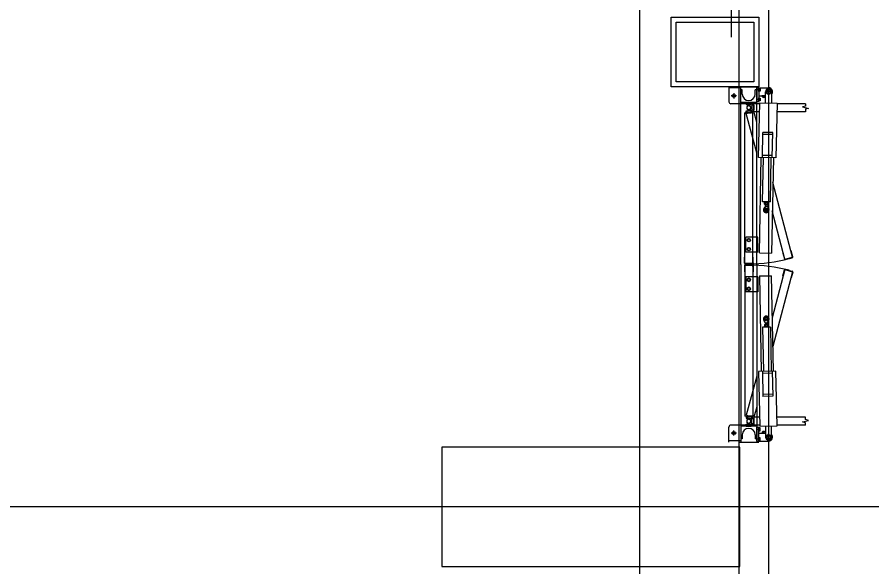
# Model space of a CAD drawing. Extents: x -264222 to -263592, y -1242345 to -1242048.
# Drawn here: x -263798.675 to -263794.373, y -1242210.185 to -1242207.417 of the extents above; entities that cross this region are included whole.
import ezdxf

# ---------------------------------------------------------------- set-up
doc = ezdxf.new("R2010")
doc.units = 0
doc.layers.add('HESCON_OSI_STAVBY_KFA', color=7, linetype='Continuous')
doc.layers.add('KFA_2D_SITUACIA_DSP', color=7, linetype='Continuous')

msp = doc.modelspace()

# ---------------------------------------------------------------- linework, layer by layer
at = {"layer": 'HESCON_OSI_STAVBY_KFA'}
for p, q in [((-263795.5428, -1242083.2372), (-263795.5428, -1242246.7072)), ((-263792.6528, -1242209.8822), (-263909.3428, -1242209.8822))]:
    msp.add_line(p, q, dxfattribs=at)
at = {"layer": 'KFA_2D_SITUACIA_DSP'}
for p, q in [((-263795.0428, -1242101.7691), (-263795.0428, -1242226.9954)), ((-263795.0819, -1242207.3218), (-263795.0819, -1242207.5184)), ((-263795.3827, -1242207.7679), (-263795.3827, -1242207.4179)), ((-263795.3827, -1242207.4179), (-263794.9427, -1242207.4179)), ((-263795.3577, -1242207.7429), (-263795.3577, -1242207.4429)), ((-263795.3577, -1242207.4429), (-263794.9677, -1242207.4429)), ((-263794.9677, -1242207.4429), (-263794.9677, -1242207.7429)), ((-263794.9427, -1242207.4179), (-263794.9427, -1242207.7679)), ((-263794.9677, -1242207.7429), (-263795.3577, -1242207.7429)), ((-263794.9427, -1242207.7679), (-263795.3827, -1242207.7679)), ((-263795.0927, -1242207.7679), (-263795.0927, -1242207.8439)), ((-263795.0327, -1242207.7739), (-263795.0927, -1242207.7739)), ((-263795.0427, -1242207.7679), (-263794.9427, -1242207.7679)), ((-263795.0327, -1242208.6624), (-263795.0327, -1242207.7679)), ((-263795.0252, -1242207.7839), (-263795.0327, -1242207.7839)), ((-263795.0252, -1242207.8049), (-263795.0252, -1242207.7839)), ((-263794.9602, -1242207.8049), (-263794.9602, -1242207.7839)), ((-263794.9527, -1242207.7839), (-263794.9602, -1242207.7839)), ((-263794.9527, -1242208.6624), (-263794.9527, -1242207.7679)), ((-263794.9527, -1242207.7729), (-263794.9427, -1242207.7729)), ((-263794.9527, -1242207.7729), (-263794.9527, -1242207.8429)), ((-263794.9329, -1242207.7834), (-263794.9472, -1242207.7834)), ((-263794.9427, -1242207.7729), (-263794.9427, -1242207.8429)), ((-263794.9427, -1242207.7734), (-263794.8927, -1242207.7734)), ((-263794.9427, -1242207.7918), (-263794.9427, -1242207.775)), ((-263794.941, -1242207.775), (-263794.9427, -1242207.775)), ((-263794.941, -1242207.7918), (-263794.9427, -1242207.7918)), ((-263794.941, -1242207.7918), (-263794.941, -1242207.775)), ((-263794.941, -1242207.7902), (-263794.941, -1242207.7766)), ((-263794.941, -1242207.7766), (-263794.9355, -1242207.7766)), ((-263794.941, -1242207.7834), (-263794.9364, -1242207.7834)), ((-263794.9355, -1242207.7902), (-263794.941, -1242207.7902)), ((-263794.9355, -1242207.7766), (-263794.9355, -1242207.7902)), ((-263794.9089, -1242207.8491), (-263794.9077, -1242207.7931)), ((-263794.8771, -1242207.7934), (-263794.9083, -1242207.7934)), ((-263794.8986, -1242207.7832), (-263794.9045, -1242207.7934)), ((-263794.9045, -1242207.7934), (-263794.8986, -1242207.8036)), ((-263794.8869, -1242207.7832), (-263794.8986, -1242207.7832)), ((-263794.8927, -1242207.7778), (-263794.8927, -1242207.809)), ((-263794.881, -1242207.7934), (-263794.8869, -1242207.7832)), ((-263794.8869, -1242207.8036), (-263794.881, -1242207.7934)), ((-263794.8777, -1242207.7937), (-263794.8789, -1242207.8497)), ((-263795.0547, -1242207.8139), (-263795.0807, -1242207.8139)), ((-263795.0677, -1242207.8009), (-263795.0677, -1242207.8269)), ((-263794.9329, -1242207.8324), (-263794.9472, -1242207.8324)), ((-263794.9427, -1242207.8134), (-263794.9081, -1242207.8134)), ((-263794.9427, -1242207.8408), (-263794.9427, -1242207.824)), ((-263794.941, -1242207.824), (-263794.9427, -1242207.824)), ((-263794.941, -1242207.8408), (-263794.941, -1242207.824)), ((-263794.941, -1242207.8392), (-263794.941, -1242207.8256)), ((-263794.941, -1242207.8256), (-263794.9355, -1242207.8256)), ((-263794.941, -1242207.8324), (-263794.9364, -1242207.8324)), ((-263794.9355, -1242207.8392), (-263794.941, -1242207.8392)), ((-263794.9355, -1242207.8256), (-263794.9355, -1242207.8392)), ((-263794.9082, -1242207.8139), (-263794.9273, -1242207.8139)), ((-263794.9177, -1242207.8134), (-263794.9177, -1242207.8235)), ((-263794.8986, -1242207.8036), (-263794.8869, -1242207.8036)), ((-263795.0327, -1242207.8539), (-263795.0827, -1242207.8539)), ((-263794.9527, -1242207.8479), (-263795.0327, -1242207.8479)), ((-263794.9527, -1242207.8539), (-263795.0327, -1242207.8539)), ((-263795.0052, -1242207.8479), (-263794.9802, -1242207.8479)), ((-263795.0052, -1242207.8479), (-263795.0052, -1242207.8579)), ((-263795.0052, -1242207.8579), (-263794.9802, -1242207.8579)), ((-263794.9937, -1242207.8579), (-263795.0008, -1242207.8675)), ((-263795.0008, -1242207.8793), (-263794.9937, -1242207.8889)), ((-263794.9897, -1242207.8886), (-263794.999, -1242207.8812)), ((-263794.9917, -1242207.8579), (-263794.9937, -1242207.8579)), ((-263794.9847, -1242207.8675), (-263794.9917, -1242207.8579)), ((-263794.9917, -1242207.8889), (-263794.9847, -1242207.8793)), ((-263794.9834, -1242207.877), (-263794.9878, -1242207.8881)), ((-263794.9868, -1242207.8653), (-263794.9772, -1242207.8724)), ((-263794.9772, -1242207.8744), (-263794.9868, -1242207.8814)), ((-263794.9802, -1242207.8479), (-263794.9802, -1242207.8579)), ((-263794.9772, -1242207.8609), (-263794.9772, -1242207.8859)), ((-263794.9672, -1242207.8609), (-263794.9772, -1242207.8609)), ((-263794.9772, -1242207.8724), (-263794.9772, -1242207.8744)), ((-263794.9672, -1242207.8934), (-263794.9672, -1242207.8534)), ((-263794.9374, -1242207.8534), (-263794.9672, -1242207.8534)), ((-263794.9672, -1242207.8609), (-263794.9672, -1242207.8859)), ((-263794.9527, -1242207.8429), (-263794.9427, -1242207.8429)), ((-263794.9375, -1242207.8539), (-263794.9527, -1242207.8539)), ((-263794.9428, -1242208.1235), (-263794.9373, -1242207.8485)), ((-263794.941, -1242207.8408), (-263794.9427, -1242207.8408)), ((-263794.9373, -1242207.8485), (-263794.8504, -1242207.8503)), ((-263794.8504, -1242207.8503), (-263794.8558, -1242208.1252)), ((-263794.7071, -1242207.8534), (-263794.8504, -1242207.8534)), ((-263794.7071, -1242207.8654), (-263794.7221, -1242207.8694)), ((-263794.7221, -1242207.8694), (-263794.6921, -1242207.8774)), ((-263794.7071, -1242207.8534), (-263794.7071, -1242207.8654)), ((-263794.6921, -1242207.8774), (-263794.7071, -1242207.8814)), ((-263794.7071, -1242207.8814), (-263794.7071, -1242207.8934)), ((-263795.0127, -1242208.6574), (-263795.0127, -1242207.8989)), ((-263794.9727, -1242207.8989), (-263795.0127, -1242207.8989)), ((-263795.0055, -1242207.9032), (-263794.9668, -1242207.8929)), ((-263794.9527, -1242208.1), (-263795.0055, -1242207.9032)), ((-263795.0052, -1242207.8989), (-263795.0052, -1242207.8889)), ((-263795.0052, -1242207.8889), (-263794.9802, -1242207.8889)), ((-263795.0052, -1242207.8989), (-263794.9802, -1242207.8989)), ((-263794.9767, -1242207.8851), (-263795.0008, -1242207.8916)), ((-263794.9982, -1242207.9013), (-263795.0008, -1242207.8916)), ((-263794.9937, -1242207.8889), (-263794.9917, -1242207.8889)), ((-263794.9878, -1242207.8881), (-263794.9897, -1242207.8886)), ((-263794.9802, -1242207.8989), (-263794.9802, -1242207.8889)), ((-263794.9672, -1242207.8859), (-263794.9772, -1242207.8859)), ((-263794.9741, -1242207.8948), (-263794.9767, -1242207.8851)), ((-263794.9727, -1242208.6574), (-263794.9727, -1242207.8989)), ((-263794.9382, -1242207.8934), (-263794.9672, -1242207.8934)), ((-263794.9527, -1242207.9454), (-263794.9668, -1242207.8929)), ((-263794.7071, -1242207.8934), (-263794.8512, -1242207.8934)), ((-263794.9243, -1242208.1238), (-263794.9218, -1242207.9978)), ((-263794.872, -1242208.0088), (-263794.922, -1242208.0078)), ((-263794.8718, -1242207.9988), (-263794.9218, -1242207.9978)), ((-263794.8743, -1242208.1248), (-263794.8718, -1242207.9988)), ((-263794.8558, -1242208.1252), (-263794.9428, -1242208.1235)), ((-263794.9394, -1242208.6046), (-263794.9298, -1242208.1237)), ((-263794.8741, -1242208.1148), (-263794.9241, -1242208.1138)), ((-263794.9238, -1242208.3467), (-263794.9193, -1242208.1239)), ((-263794.8838, -1242208.3475), (-263794.8793, -1242208.1247)), ((-263794.8688, -1242208.1249), (-263794.8784, -1242208.6059)), ((-263794.7725, -1242208.6259), (-263794.8713, -1242208.2493)), ((-263794.8838, -1242208.3475), (-263794.9238, -1242208.3467)), ((-263794.9139, -1242208.3519), (-263794.9138, -1242208.3469)), ((-263794.8939, -1242208.3523), (-263794.9139, -1242208.3519)), ((-263794.9138, -1242208.3592), (-263794.9137, -1242208.3527)), ((-263794.9124, -1242208.352), (-263794.9137, -1242208.3527)), ((-263794.8954, -1242208.3523), (-263794.9124, -1242208.352)), ((-263794.9089, -1242208.3593), (-263794.9088, -1242208.3528)), ((-263794.8991, -1242208.3595), (-263794.899, -1242208.353)), ((-263794.8954, -1242208.3523), (-263794.8941, -1242208.3531)), ((-263794.8942, -1242208.3596), (-263794.8941, -1242208.3531)), ((-263794.8939, -1242208.3523), (-263794.8938, -1242208.3473)), ((-263794.9092, -1242208.3682), (-263794.9167, -1242208.3813)), ((-263794.9125, -1242208.36), (-263794.9138, -1242208.3592)), ((-263794.8955, -1242208.3603), (-263794.9125, -1242208.36)), ((-263794.9092, -1242208.3682), (-263794.909, -1242208.36)), ((-263794.9092, -1242208.3682), (-263794.8992, -1242208.3684)), ((-263794.8992, -1242208.3684), (-263794.899, -1242208.3602)), ((-263794.8992, -1242208.3684), (-263794.8922, -1242208.3818)), ((-263794.8955, -1242208.3603), (-263794.8942, -1242208.3596)), ((-263794.8111, -1242208.6363), (-263794.8742, -1242208.3932)), ((-263795.0067, -1242208.5999), (-263795.0067, -1242208.5249)), ((-263794.9527, -1242208.5249), (-263795.0067, -1242208.5249)), ((-263794.9467, -1242208.5249), (-263794.9527, -1242208.5249)), ((-263794.9467, -1242208.5999), (-263794.9467, -1242208.5249)), ((-263794.9995, -1242208.536), (-263794.9927, -1242208.532)), ((-263794.9995, -1242208.5438), (-263794.9995, -1242208.536)), ((-263794.9927, -1242208.5478), (-263794.9995, -1242208.5438)), ((-263794.9927, -1242208.532), (-263794.9859, -1242208.536)), ((-263794.9859, -1242208.5438), (-263794.9927, -1242208.5478)), ((-263794.9859, -1242208.536), (-263794.9859, -1242208.5438)), ((-263794.9527, -1242208.5999), (-263795.0067, -1242208.5999)), ((-263794.9995, -1242208.581), (-263794.9927, -1242208.577)), ((-263794.9995, -1242208.5888), (-263794.9995, -1242208.581)), ((-263794.9927, -1242208.5928), (-263794.9995, -1242208.5888)), ((-263794.9927, -1242208.577), (-263794.9859, -1242208.581)), ((-263794.9859, -1242208.5888), (-263794.9927, -1242208.5928)), ((-263794.9859, -1242208.581), (-263794.9859, -1242208.5888)), ((-263794.9467, -1242208.5999), (-263794.9527, -1242208.5999)), ((-263794.9394, -1242208.6046), (-263794.8784, -1242208.6059)), ((-263794.8194, -1242208.6054), (-263794.8213, -1242208.6059)), ((-263794.8213, -1242208.6059), (-263794.8136, -1242208.6349)), ((-263794.7788, -1242208.5945), (-263794.7807, -1242208.595)), ((-263794.771, -1242208.6235), (-263794.7788, -1242208.5945)), ((-263795.0147, -1242208.6554), (-263795.0147, -1242208.6254)), ((-263795.0127, -1242208.6254), (-263795.0147, -1242208.6254)), ((-263794.9727, -1242208.6574), (-263795.0127, -1242208.6574)), ((-263794.9757, -1242208.6556), (-263794.9667, -1242208.6556)), ((-263794.9707, -1242208.6254), (-263794.9727, -1242208.6254)), ((-263794.9698, -1242208.6403), (-263794.9727, -1242208.6403)), ((-263794.9707, -1242208.6554), (-263794.9707, -1242208.6254)), ((-263794.8111, -1242208.6363), (-263794.7725, -1242208.6259)), ((-263794.8087, -1242208.6377), (-263794.7739, -1242208.6284)), ((-263795.0327, -1242208.6624), (-263795.0327, -1242209.5569)), ((-263795.0147, -1242208.6694), (-263795.0147, -1242208.6994)), ((-263795.0127, -1242208.6994), (-263795.0147, -1242208.6994)), ((-263795.0127, -1242208.6674), (-263795.0127, -1242209.4259)), ((-263794.9727, -1242208.6674), (-263795.0127, -1242208.6674)), ((-263794.9747, -1242208.6594), (-263795.0107, -1242208.6594)), ((-263794.9747, -1242208.6654), (-263795.0107, -1242208.6654)), ((-263794.9757, -1242208.6692), (-263794.9667, -1242208.6692)), ((-263794.9727, -1242208.6674), (-263794.9727, -1242209.4259)), ((-263794.9698, -1242208.6845), (-263794.9727, -1242208.6845)), ((-263794.9707, -1242208.6994), (-263794.9727, -1242208.6994)), ((-263794.9707, -1242208.6694), (-263794.9707, -1242208.6994)), ((-263794.9527, -1242208.6624), (-263794.9527, -1242209.5569)), ((-263794.8111, -1242208.6885), (-263794.8742, -1242208.9316)), ((-263794.7725, -1242208.6989), (-263794.8713, -1242209.0755)), ((-263794.8213, -1242208.7189), (-263794.8136, -1242208.6899)), ((-263794.8111, -1242208.6885), (-263794.7725, -1242208.6989)), ((-263794.8087, -1242208.6871), (-263794.7739, -1242208.6964)), ((-263795.0067, -1242208.7249), (-263795.0067, -1242208.7999)), ((-263794.9527, -1242208.7249), (-263795.0067, -1242208.7249)), ((-263794.9927, -1242208.732), (-263794.9995, -1242208.736)), ((-263794.9995, -1242208.736), (-263794.9995, -1242208.7438)), ((-263794.9995, -1242208.7438), (-263794.9927, -1242208.7478)), ((-263794.9859, -1242208.736), (-263794.9927, -1242208.732)), ((-263794.9927, -1242208.7478), (-263794.9859, -1242208.7438)), ((-263794.9859, -1242208.7438), (-263794.9859, -1242208.736)), ((-263794.9467, -1242208.7249), (-263794.9527, -1242208.7249)), ((-263794.9467, -1242208.7249), (-263794.9467, -1242208.7999)), ((-263794.9394, -1242208.7202), (-263794.8784, -1242208.7189)), ((-263794.9394, -1242208.7202), (-263794.9298, -1242209.2011)), ((-263794.8688, -1242209.1999), (-263794.8784, -1242208.7189)), ((-263794.8194, -1242208.7194), (-263794.8213, -1242208.7189)), ((-263794.7788, -1242208.7303), (-263794.7807, -1242208.7298)), ((-263794.771, -1242208.7013), (-263794.7788, -1242208.7303)), ((-263794.9927, -1242208.777), (-263794.9995, -1242208.781)), ((-263794.9995, -1242208.781), (-263794.9995, -1242208.7888)), ((-263794.9859, -1242208.781), (-263794.9927, -1242208.777)), ((-263794.9859, -1242208.7888), (-263794.9859, -1242208.781)), ((-263794.9527, -1242208.7999), (-263795.0067, -1242208.7999)), ((-263794.9995, -1242208.7888), (-263794.9927, -1242208.7928)), ((-263794.9927, -1242208.7928), (-263794.9859, -1242208.7888)), ((-263794.9467, -1242208.7999), (-263794.9527, -1242208.7999)), ((-263794.9092, -1242208.9566), (-263794.9167, -1242208.9435)), ((-263794.9092, -1242208.9566), (-263794.8992, -1242208.9564)), ((-263794.9092, -1242208.9566), (-263794.909, -1242208.9648)), ((-263794.8992, -1242208.9564), (-263794.8922, -1242208.943)), ((-263794.8992, -1242208.9564), (-263794.899, -1242208.9646)), ((-263794.8838, -1242208.9773), (-263794.9238, -1242208.9781)), ((-263794.9238, -1242208.9781), (-263794.9193, -1242209.2009)), ((-263794.8939, -1242208.9725), (-263794.9139, -1242208.9729)), ((-263794.9139, -1242208.9729), (-263794.9138, -1242208.9779)), ((-263794.9125, -1242208.9648), (-263794.9138, -1242208.9656)), ((-263794.9138, -1242208.9656), (-263794.9137, -1242208.9721)), ((-263794.9124, -1242208.9728), (-263794.9137, -1242208.9721)), ((-263794.8955, -1242208.9645), (-263794.9125, -1242208.9648)), ((-263794.8954, -1242208.9725), (-263794.9124, -1242208.9728)), ((-263794.9089, -1242208.9655), (-263794.9088, -1242208.972)), ((-263794.8991, -1242208.9653), (-263794.899, -1242208.9718)), ((-263794.8955, -1242208.9645), (-263794.8942, -1242208.9652)), ((-263794.8954, -1242208.9725), (-263794.8941, -1242208.9717)), ((-263794.8942, -1242208.9652), (-263794.8941, -1242208.9717)), ((-263794.8939, -1242208.9725), (-263794.8938, -1242208.9775)), ((-263794.8838, -1242208.9773), (-263794.8793, -1242209.2001)), ((-263794.8558, -1242209.1996), (-263794.9428, -1242209.2013)), ((-263794.9428, -1242209.2013), (-263794.9373, -1242209.4763)), ((-263794.9243, -1242209.201), (-263794.9218, -1242209.327)), ((-263794.8741, -1242209.21), (-263794.9241, -1242209.211)), ((-263794.8743, -1242209.2), (-263794.8718, -1242209.326)), ((-263794.8504, -1242209.4745), (-263794.8558, -1242209.1996)), ((-263794.9527, -1242209.2248), (-263795.0055, -1242209.4216)), ((-263794.872, -1242209.316), (-263794.922, -1242209.317)), ((-263794.8718, -1242209.326), (-263794.9218, -1242209.327)), ((-263794.9527, -1242209.3794), (-263794.9668, -1242209.4319)), ((-263794.9727, -1242209.4259), (-263795.0127, -1242209.4259)), ((-263795.0055, -1242209.4216), (-263794.9668, -1242209.4319)), ((-263795.0052, -1242209.4259), (-263795.0052, -1242209.4359)), ((-263795.0052, -1242209.4259), (-263794.9802, -1242209.4259)), ((-263794.9982, -1242209.4235), (-263795.0008, -1242209.4332)), ((-263794.9802, -1242209.4259), (-263794.9802, -1242209.4359)), ((-263794.9741, -1242209.43), (-263794.9767, -1242209.4397)), ((-263794.9672, -1242209.4314), (-263794.9672, -1242209.4714)), ((-263794.9382, -1242209.4314), (-263794.9672, -1242209.4314)), ((-263794.7071, -1242209.4314), (-263794.8512, -1242209.4314)), ((-263794.7071, -1242209.4434), (-263794.7071, -1242209.4314)), ((-263795.0327, -1242209.4709), (-263795.0827, -1242209.4709)), ((-263794.9527, -1242209.4709), (-263795.0327, -1242209.4709)), ((-263795.0052, -1242209.4359), (-263794.9802, -1242209.4359)), ((-263795.0052, -1242209.4669), (-263794.9802, -1242209.4669)), ((-263795.0052, -1242209.4769), (-263795.0052, -1242209.4669)), ((-263794.9767, -1242209.4397), (-263795.0008, -1242209.4332)), ((-263795.0008, -1242209.4455), (-263794.9937, -1242209.4359)), ((-263794.9937, -1242209.4669), (-263795.0008, -1242209.4573)), ((-263794.9897, -1242209.4362), (-263794.999, -1242209.4436)), ((-263794.9937, -1242209.4359), (-263794.9917, -1242209.4359)), ((-263794.9917, -1242209.4669), (-263794.9937, -1242209.4669)), ((-263794.9917, -1242209.4359), (-263794.9847, -1242209.4455)), ((-263794.9847, -1242209.4573), (-263794.9917, -1242209.4669)), ((-263794.9878, -1242209.4367), (-263794.9897, -1242209.4362)), ((-263794.9834, -1242209.4478), (-263794.9878, -1242209.4367)), ((-263794.9772, -1242209.4504), (-263794.9868, -1242209.4433)), ((-263794.9868, -1242209.4594), (-263794.9772, -1242209.4524)), ((-263794.9802, -1242209.4769), (-263794.9802, -1242209.4669)), ((-263794.9772, -1242209.4639), (-263794.9772, -1242209.4389)), ((-263794.9672, -1242209.4389), (-263794.9772, -1242209.4389)), ((-263794.9772, -1242209.4524), (-263794.9772, -1242209.4504)), ((-263794.9672, -1242209.4639), (-263794.9772, -1242209.4639)), ((-263794.9672, -1242209.4639), (-263794.9672, -1242209.4389)), ((-263794.9374, -1242209.4714), (-263794.9672, -1242209.4714)), ((-263794.9375, -1242209.4709), (-263794.9527, -1242209.4709)), ((-263794.9373, -1242209.4763), (-263794.8504, -1242209.4745)), ((-263794.8777, -1242209.5311), (-263794.8789, -1242209.4751)), ((-263794.7071, -1242209.4714), (-263794.8504, -1242209.4714)), ((-263794.7221, -1242209.4554), (-263794.6921, -1242209.4474)), ((-263794.7071, -1242209.4594), (-263794.7221, -1242209.4554)), ((-263794.6921, -1242209.4474), (-263794.7071, -1242209.4434)), ((-263794.7071, -1242209.4714), (-263794.7071, -1242209.4594)), ((-263795.0927, -1242209.5569), (-263795.0927, -1242209.4809)), ((-263795.0547, -1242209.5109), (-263795.0807, -1242209.5109)), ((-263795.0677, -1242209.5239), (-263795.0677, -1242209.4979)), ((-263794.9527, -1242209.4769), (-263795.0327, -1242209.4769)), ((-263795.0052, -1242209.4769), (-263794.9802, -1242209.4769)), ((-263794.9527, -1242209.4819), (-263794.9427, -1242209.4819)), ((-263794.9527, -1242209.5519), (-263794.9527, -1242209.4819)), ((-263794.9329, -1242209.4924), (-263794.9472, -1242209.4924)), ((-263794.9427, -1242209.5519), (-263794.9427, -1242209.4819)), ((-263794.9427, -1242209.484), (-263794.9427, -1242209.5008)), ((-263794.941, -1242209.484), (-263794.9427, -1242209.484)), ((-263794.941, -1242209.5008), (-263794.9427, -1242209.5008)), ((-263794.9427, -1242209.5114), (-263794.9081, -1242209.5114)), ((-263794.941, -1242209.484), (-263794.941, -1242209.5008)), ((-263794.941, -1242209.4856), (-263794.941, -1242209.4992)), ((-263794.9355, -1242209.4856), (-263794.941, -1242209.4856)), ((-263794.941, -1242209.4924), (-263794.9364, -1242209.4924)), ((-263794.941, -1242209.4992), (-263794.9355, -1242209.4992)), ((-263794.9355, -1242209.4992), (-263794.9355, -1242209.4856)), ((-263794.9082, -1242209.5109), (-263794.9273, -1242209.5109)), ((-263794.9177, -1242209.5114), (-263794.9177, -1242209.5013)), ((-263794.9089, -1242209.4757), (-263794.9077, -1242209.5317)), ((-263794.8927, -1242209.547), (-263794.8927, -1242209.5158)), ((-263795.0327, -1242209.5509), (-263795.0927, -1242209.5509)), ((-263795.0427, -1242209.5569), (-263794.9427, -1242209.5569)), ((-263795.0252, -1242209.5409), (-263795.0327, -1242209.5409)), ((-263795.0252, -1242209.5199), (-263795.0252, -1242209.5409)), ((-263794.9602, -1242209.5199), (-263794.9602, -1242209.5409)), ((-263794.9527, -1242209.5409), (-263794.9602, -1242209.5409)), ((-263794.9527, -1242209.5519), (-263794.9427, -1242209.5519)), ((-263794.9329, -1242209.5414), (-263794.9472, -1242209.5414)), ((-263794.9427, -1242209.533), (-263794.9427, -1242209.5498)), ((-263794.941, -1242209.533), (-263794.9427, -1242209.533)), ((-263794.941, -1242209.5498), (-263794.9427, -1242209.5498)), ((-263794.9427, -1242209.5514), (-263794.8927, -1242209.5514)), ((-263794.941, -1242209.533), (-263794.941, -1242209.5498)), ((-263794.941, -1242209.5346), (-263794.941, -1242209.5482)), ((-263794.9355, -1242209.5346), (-263794.941, -1242209.5346)), ((-263794.941, -1242209.5414), (-263794.9364, -1242209.5414)), ((-263794.941, -1242209.5482), (-263794.9355, -1242209.5482)), ((-263794.9355, -1242209.5482), (-263794.9355, -1242209.5346)), ((-263794.8771, -1242209.5314), (-263794.9083, -1242209.5314)), ((-263794.9045, -1242209.5314), (-263794.8986, -1242209.5212)), ((-263794.8986, -1242209.5416), (-263794.9045, -1242209.5314)), ((-263794.8986, -1242209.5212), (-263794.8869, -1242209.5212)), ((-263794.8869, -1242209.5416), (-263794.8986, -1242209.5416)), ((-263794.8869, -1242209.5212), (-263794.881, -1242209.5314)), ((-263794.881, -1242209.5314), (-263794.8869, -1242209.5416)), ((-263795.0378, -1242209.5823), (-263796.5378, -1242209.5823)), ((-263796.5378, -1242209.5823), (-263796.5378, -1242210.1823)), ((-263795.0378, -1242210.1823), (-263795.0378, -1242209.5823)), ((-263796.5378, -1242210.1823), (-263795.0378, -1242210.1823))]:
    msp.add_line(p, q, dxfattribs=at)
msp.add_lwpolyline([(-263794.8928, -1242227.3822), (-263808.9678, -1242241.4572), (-263894.9678, -1242241.4572), (-263909.0428, -1242227.3822), (-263909.0428, -1242196.3327), (-263914.1428, -1242196.3327), (-263914.1428, -1242132.4327), (-263909.0428, -1242132.4327), (-263909.0428, -1242101.3822), (-263894.9678, -1242087.3072), (-263808.9678, -1242087.3072), (-263794.8928, -1242101.3822), (-263794.8928, -1242227.3822)], dxfattribs=at)
for centre, radius in [((-263794.8927, -1242207.7934), 0.0126), ((-263794.8927, -1242207.7934), 0.0102), ((-263795.0677, -1242207.8139), 0.008), ((-263794.9046, -1242208.3883), 0.00952), ((-263794.9046, -1242208.3883), 0.00645), ((-263794.9046, -1242208.3883), 0.005), ((-263794.9927, -1242208.5399), 0.0084), ((-263794.9927, -1242208.5399), 0.0068), ((-263794.9927, -1242208.5849), 0.0084), ((-263794.9927, -1242208.5849), 0.0068), ((-263794.9927, -1242208.7399), 0.0084), ((-263794.9927, -1242208.7399), 0.0068), ((-263794.9927, -1242208.7849), 0.0084), ((-263794.9927, -1242208.7849), 0.0068), ((-263794.9046, -1242208.9365), 0.00952), ((-263794.9046, -1242208.9365), 0.00645), ((-263794.9046, -1242208.9365), 0.005), ((-263795.0677, -1242209.5109), 0.008), ((-263794.8927, -1242209.5314), 0.0126), ((-263794.8927, -1242209.5314), 0.0102)]:
    msp.add_circle(centre, radius, dxfattribs=at)
for centre, radius, start, end in [((-263794.9423, -1242207.78), 0.0068, 330, 30), ((-263794.9423, -1242207.7868), 0.0068, 330, 30), ((-263794.8927, -1242207.7934), 0.015, 358.86, 178.86), ((-263794.8927, -1242207.7934), 0.02, 317.4504, 90), ((-263794.9927, -1242207.8049), 0.0325, 180, 0), ((-263794.9423, -1242207.829), 0.0068, 330, 30), ((-263794.9423, -1242207.8358), 0.0068, 330, 30), ((-263794.9177, -1242207.8139), 0.008, 176.4167, 3.5833), ((-263795.0827, -1242207.8439), 0.01, 180, 270), ((-263794.9927, -1242207.8734), 0.01, 323.6139, 216.3861), ((-263794.9927, -1242207.8734), 0.01, 53.6139, 306.3861), ((-263794.9927, -1242207.8734), 0.01, 338.6139, 231.3861), ((-263794.9927, -1242207.8734), 0.01, 143.6139, 36.3861), ((-263794.9113, -1242208.3563), 0.00432, 54.2666, 123.4534), ((-263794.9042, -1242208.3683), 0.0161, 71.1601, 106.5599), ((-263794.899, -1242208.353), 0.0001, 178.86, 248.0468), ((-263794.8966, -1242208.3566), 0.00432, 54.2666, 123.4534), ((-263794.9046, -1242208.3883), 0.014, 150.1229, 27.5971), ((-263794.9113, -1242208.3557), 0.00432, 234.2666, 303.4534), ((-263794.9037, -1242208.344), 0.0161, 251.1601, 286.5599), ((-263794.8991, -1242208.3595), 0.0001, 109.6732, 178.86), ((-263794.8966, -1242208.3559), 0.00432, 234.2666, 303.4534), ((-263795.0107, -1242208.6554), 0.004, 180, 270), ((-263794.9927, -1242207.8734), 0.7862, 270, 285), ((-263794.9747, -1242208.6554), 0.004, 270, 0), ((-263794.8097, -1242208.6338), 0.004, 195, 285), ((-263794.7749, -1242208.6245), 0.004, 285, 15), ((-263795.0107, -1242208.6694), 0.004, 90, 180), ((-263794.9927, -1242209.4514), 0.7862, 75, 90), ((-263794.9747, -1242208.6694), 0.004, 0, 90), ((-263794.8097, -1242208.691), 0.004, 75, 165), ((-263794.7749, -1242208.7003), 0.004, 345, 75), ((-263794.9046, -1242208.9365), 0.014, 332.4029, 209.8771), ((-263794.9113, -1242208.9691), 0.00432, 56.5466, 125.7334), ((-263794.9113, -1242208.9685), 0.00432, 236.5466, 305.7334), ((-263794.9037, -1242208.9808), 0.0161, 73.4401, 108.8399), ((-263794.9042, -1242208.9565), 0.0161, 253.4401, 288.8399), ((-263794.8991, -1242208.9653), 0.0001, 181.14, 250.3268), ((-263794.8966, -1242208.9688), 0.00432, 56.5466, 125.7334), ((-263794.899, -1242208.9718), 0.0001, 111.9532, 181.14), ((-263794.8966, -1242208.9682), 0.00432, 236.5466, 305.7334), ((-263795.0827, -1242209.4809), 0.01, 90, 180), ((-263794.9927, -1242209.4514), 0.01, 323.6139, 216.3861), ((-263794.9927, -1242209.4514), 0.01, 53.6139, 306.3861), ((-263794.9927, -1242209.4514), 0.01, 128.6139, 21.3861), ((-263794.9927, -1242209.4514), 0.01, 143.6139, 36.3861), ((-263794.9927, -1242209.5199), 0.0325, 0, 180), ((-263794.9423, -1242209.489), 0.0068, 330, 30), ((-263794.9423, -1242209.4958), 0.0068, 330, 30), ((-263794.9177, -1242209.5109), 0.008, 356.4167, 183.5833), ((-263794.8927, -1242209.5314), 0.02, 270, 42.5496), ((-263794.9423, -1242209.538), 0.0068, 330, 30), ((-263794.9423, -1242209.5448), 0.0068, 330, 30), ((-263794.8927, -1242209.5314), 0.015, 181.14, 1.14)]:
    msp.add_arc(centre, radius, start, end, dxfattribs=at)

doc.saveas('drawing.dxf')
